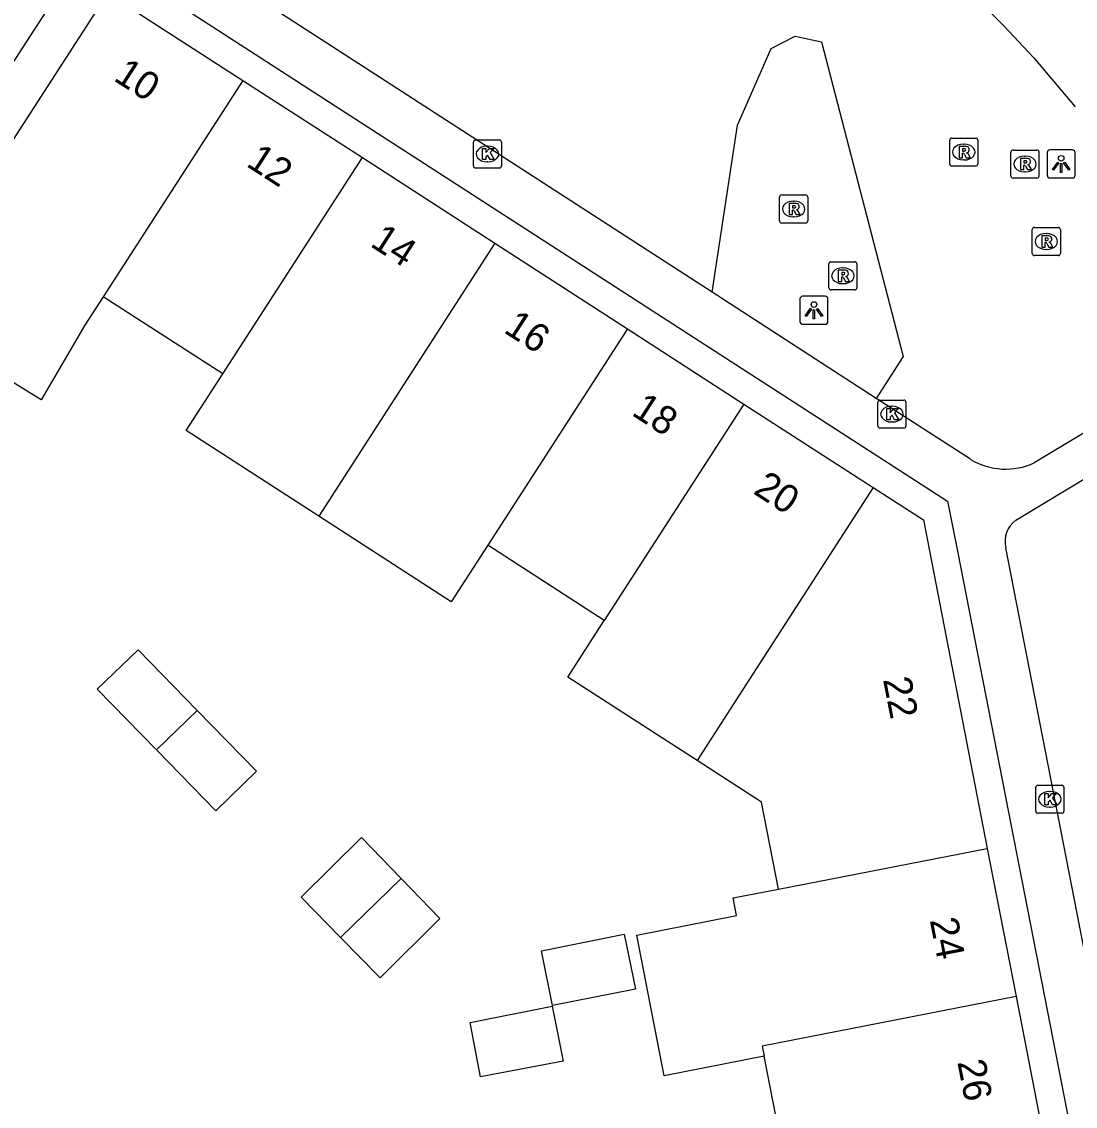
# Model space of a CAD drawing. Extents: x 160379 to 161131, y 383940 to 384849.
# Drawn here: x 160708.69 to 160746.23, y 384538.22 to 384576.85 of the extents above; entities that cross this region are included whole.
import ezdxf

# ---------------------------------------------------------------- set-up
doc = ezdxf.new("R2010")
doc.units = 0
for name, color, linetype in [('IMGEO_Groenvoorziening', 7, 'Continuous'), ('IMGEO_Kolk', 7, 'Continuous'), ('IMGEO_Lichtpunt', 7, 'Continuous'), ('IMGEO_Pand', 7, 'Continuous'), ('IMGEO_Pand_nummerreeks', 7, 'Continuous'), ('IMGEO_Rioolput', 7, 'Continuous'), ('IMGEO_Voetgangersgebied_open', 7, 'Continuous')]:
    doc.layers.add(name, color=color, linetype=linetype)

msp = doc.modelspace()

# ---------------------------------------------------------------- linework, layer by layer
at = {"layer": 'IMGEO_Groenvoorziening'}
msp.add_lwpolyline([(160733.288, 384567.211), (160734.189, 384573.163), (160735.387, 384575.893), (160736.248, 384576.336), (160737.187, 384576.131), (160740.096, 384564.929), (160739.132, 384563.434)], dxfattribs=at)
at = {"layer": 'IMGEO_Kolk'}
for p, q in [((160724.782, 384571.71), (160724.782, 384572.562)), ((160724.857, 384572.636), (160725.709, 384572.636)), ((160725.783, 384572.562), (160725.783, 384571.71)), ((160725.27, 384572.416), (160725.295, 384572.416)), ((160725.293, 384571.856), (160725.268, 384571.856)), ((160725.709, 384571.636), (160724.857, 384571.636)), ((160739.192, 384562.448), (160739.192, 384563.3)), ((160739.267, 384563.374), (160740.119, 384563.374)), ((160740.193, 384563.3), (160740.193, 384562.448)), ((160739.68, 384563.154), (160739.705, 384563.154)), ((160739.703, 384562.594), (160739.678, 384562.594)), ((160740.119, 384562.374), (160739.267, 384562.374)), ((160744.819, 384548.732), (160744.819, 384549.584)), ((160744.894, 384549.658), (160745.746, 384549.658)), ((160745.307, 384549.438), (160745.332, 384549.438)), ((160745.82, 384549.584), (160745.82, 384548.732)), ((160745.746, 384548.658), (160744.894, 384548.658)), ((160745.33, 384548.878), (160745.305, 384548.878))]:
    msp.add_line(p, q, dxfattribs=at)
for points in [[(160724.782, 384571.71), (160724.782, 384572.562)], [(160724.857, 384572.636), (160725.709, 384572.636)], [(160725.783, 384572.562), (160725.783, 384571.71)], [(160725.103, 384572.336), (160725.226, 384572.336), (160725.226, 384572.185), (160725.356, 384572.336), (160725.52, 384572.336), (160725.374, 384572.185), (160725.527, 384571.936), (160725.375, 384571.936), (160725.29, 384572.1), (160725.226, 384572.033), (160725.226, 384571.936), (160725.103, 384571.936), (160725.103, 384572.336)], [(160725.709, 384571.636), (160724.857, 384571.636)], [(160739.192, 384562.448), (160739.192, 384563.3)], [(160739.267, 384563.374), (160740.119, 384563.374)], [(160740.193, 384563.3), (160740.193, 384562.448)], [(160739.513, 384563.074), (160739.636, 384563.074), (160739.636, 384562.923), (160739.766, 384563.074), (160739.93, 384563.074), (160739.784, 384562.923), (160739.937, 384562.674), (160739.785, 384562.674), (160739.7, 384562.838), (160739.636, 384562.771), (160739.636, 384562.674), (160739.513, 384562.674), (160739.513, 384563.074)], [(160740.119, 384562.374), (160739.267, 384562.374)], [(160744.819, 384548.732), (160744.819, 384549.584)], [(160744.894, 384549.658), (160745.746, 384549.658)], [(160745.14, 384549.358), (160745.263, 384549.358), (160745.263, 384549.207), (160745.393, 384549.358), (160745.557, 384549.358), (160745.411, 384549.207), (160745.564, 384548.958), (160745.412, 384548.958), (160745.327, 384549.122), (160745.263, 384549.055), (160745.263, 384548.958), (160745.14, 384548.958), (160745.14, 384549.358)], [(160745.82, 384549.584), (160745.82, 384548.732)], [(160745.746, 384548.658), (160744.894, 384548.658)]]:
    msp.add_lwpolyline(points, dxfattribs=at)
for centre, start, end in [((160724.859, 384572.56), 91.552, 178.448), ((160724.859, 384572.56), 91.552, 178.448), ((160725.707, 384572.56), 1.552, 88.448), ((160725.707, 384572.56), 1.552, 88.448), ((160724.859, 384571.712), 181.552, 268.448), ((160724.859, 384571.712), 181.552, 268.448), ((160725.707, 384571.712), 271.552, 358.448), ((160725.707, 384571.712), 271.552, 358.448), ((160739.269, 384563.298), 91.552, 178.448), ((160739.269, 384563.298), 91.552, 178.448), ((160740.117, 384563.298), 1.552, 88.448), ((160740.117, 384563.298), 1.552, 88.448), ((160739.269, 384562.45), 181.552, 268.448), ((160739.269, 384562.45), 181.552, 268.448), ((160740.117, 384562.45), 271.552, 358.448), ((160740.117, 384562.45), 271.552, 358.448), ((160744.896, 384549.582), 91.552, 178.448), ((160744.896, 384549.582), 91.552, 178.448), ((160745.744, 384549.582), 1.552, 88.448), ((160745.744, 384549.582), 1.552, 88.448), ((160744.896, 384548.734), 181.552, 268.448), ((160744.896, 384548.734), 181.552, 268.448), ((160745.744, 384548.734), 271.552, 358.448), ((160745.744, 384548.734), 271.552, 358.448)]:
    msp.add_arc(centre, 0.0765, start, end, dxfattribs=at)
for centre, major_axis, ratio, start_param, end_param in [((160725.269, 384572.136), (-0.387, 0.002), 0.722429, 4.712389, 7.853982), ((160725.294, 384572.136), (-0.39, 0.002), 0.717154, 1.570796, 4.712389), ((160739.679, 384562.874), (-0.387, 0.002), 0.722429, 4.712389, 7.853982), ((160739.704, 384562.874), (-0.39, 0.002), 0.717154, 1.570796, 4.712389), ((160745.306, 384549.158), (-0.387, 0.002), 0.722429, 4.712389, 7.853982), ((160745.331, 384549.158), (-0.39, 0.002), 0.717154, 1.570796, 4.712389)]:
    msp.add_ellipse(centre, major_axis=major_axis, ratio=ratio, start_param=start_param, end_param=end_param, dxfattribs=at)
at = {"layer": 'IMGEO_Lichtpunt'}
for p, q in [((160745.225, 384572.186), (160745.225, 384571.379)), ((160745.225, 384572.186), (160745.225, 384571.379)), ((160746.127, 384572.281), (160745.319, 384572.281)), ((160746.127, 384572.281), (160745.319, 384572.281)), ((160746.221, 384571.379), (160746.221, 384572.186)), ((160746.221, 384571.379), (160746.221, 384572.186)), ((160745.319, 384571.285), (160746.127, 384571.285)), ((160745.319, 384571.285), (160746.127, 384571.285)), ((160737.318, 384567.072), (160736.51, 384567.072)), ((160737.318, 384567.072), (160736.51, 384567.072)), ((160736.416, 384566.977), (160736.416, 384566.17)), ((160736.416, 384566.977), (160736.416, 384566.17)), ((160737.412, 384566.17), (160737.412, 384566.977)), ((160737.412, 384566.17), (160737.412, 384566.977)), ((160736.51, 384566.076), (160737.318, 384566.076)), ((160736.51, 384566.076), (160737.318, 384566.076))]:
    msp.add_line(p, q, dxfattribs=at)
for points in [[(160745.599, 384571.85), (160745.638, 384571.822), (160745.45, 384571.56), (160745.412, 384571.587), (160745.599, 384571.85)], [(160745.701, 384571.802), (160745.748, 384571.802), (160745.748, 384571.48), (160745.701, 384571.48), (160745.701, 384571.802)], [(160745.811, 384571.822), (160745.849, 384571.849), (160746.036, 384571.587), (160745.997, 384571.559), (160745.811, 384571.822)], [(160736.79, 384566.641), (160736.829, 384566.613), (160736.641, 384566.351), (160736.603, 384566.378), (160736.79, 384566.641)], [(160736.892, 384566.593), (160736.939, 384566.593), (160736.939, 384566.271), (160736.892, 384566.271), (160736.892, 384566.593)], [(160737.002, 384566.613), (160737.04, 384566.64), (160737.227, 384566.378), (160737.188, 384566.35), (160737.002, 384566.613)]]:
    msp.add_lwpolyline(points, dxfattribs=at)
for centre in [(160745.724, 384571.984), (160736.915, 384566.775)]:
    msp.add_circle(centre, 0.0994, dxfattribs=at)
for centre, start, end in [((160745.319, 384572.186), 90, 180), ((160745.319, 384572.186), 90, 180), ((160746.127, 384572.186), 0, 90), ((160746.127, 384572.186), 0, 90), ((160745.319, 384571.379), 180, 270), ((160745.319, 384571.379), 180, 270), ((160746.127, 384571.379), 270, 0), ((160746.127, 384571.379), 270, 360), ((160736.51, 384566.977), 90, 180), ((160736.51, 384566.977), 90, 180), ((160737.318, 384566.977), 0, 90), ((160737.318, 384566.977), 0, 90), ((160736.51, 384566.17), 180, 270), ((160736.51, 384566.17), 180, 270), ((160737.318, 384566.17), 270, 0), ((160737.318, 384566.17), 270, 360)]:
    msp.add_arc(centre, 0.0946, start, end, dxfattribs=at)
at = {"layer": 'IMGEO_Pand'}
for points in [[(160706.03, 384581.538), (160710.479, 384578.651), (160705.488, 384570.959), (160701.041, 384573.844)], [(160711.594, 384567.052), (160710.943, 384566.044), (160709.378, 384563.379), (160704.454, 384566.424), (160706.129, 384569.152), (160706.762, 384570.133), (160711.753, 384577.864), (160716.569, 384574.755)], [(160716.569, 384574.755), (160711.594, 384567.052)], [(160716.569, 384574.755), (160720.827, 384572.007)], [(160715.854, 384564.303), (160720.827, 384572.007)], [(160720.827, 384572.007), (160725.549, 384568.959)], [(160725.549, 384568.959), (160719.274, 384559.238)], [(160725.549, 384568.959), (160730.27, 384565.911)], [(160715.854, 384564.303), (160711.594, 384567.052)], [(160730.27, 384565.911), (160725.297, 384558.207)], [(160730.27, 384565.911), (160734.42, 384563.232)], [(160719.274, 384559.238), (160714.552, 384562.286), (160715.854, 384564.303)], [(160734.42, 384563.232), (160729.447, 384555.527)], [(160734.42, 384563.232), (160738.485, 384560.608), (160739.025, 384560.262)], [(160739.025, 384560.262), (160734.143, 384552.697), (160732.75, 384550.539)], [(160739.025, 384560.262), (160740.816, 384559.115), (160743.09, 384547.407)], [(160725.297, 384558.207), (160723.995, 384556.19), (160719.274, 384559.238)], [(160729.447, 384555.527), (160725.297, 384558.207)], [(160732.75, 384550.539), (160728.146, 384553.511), (160729.447, 384555.527)], [(160713.492, 384550.913), (160711.382, 384553.074), (160712.841, 384554.479), (160714.939, 384552.325)], [(160714.939, 384552.325), (160717.052, 384550.154), (160715.601, 384548.751), (160713.492, 384550.913)], [(160713.492, 384550.913), (160714.939, 384552.325)], [(160735.652, 384545.961), (160735.052, 384549.053), (160732.75, 384550.539)], [(160720.053, 384544.236), (160718.646, 384545.677), (160720.79, 384547.795), (160722.204, 384546.336)], [(160735.652, 384545.961), (160743.09, 384547.407)], [(160743.09, 384547.407), (160744.114, 384542.14)], [(160722.204, 384546.336), (160723.587, 384544.91), (160721.46, 384542.795), (160720.053, 384544.236)], [(160720.053, 384544.236), (160722.204, 384546.336)], [(160735.137, 384540.006), (160731.584, 384539.31), (160730.602, 384544.321), (160734.155, 384545.017), (160734.032, 384545.646), (160735.652, 384545.961)], [(160730.158, 384544.355), (160730.553, 384542.39), (160727.604, 384541.809), (160727.213, 384543.763), (160730.158, 384544.355)], [(160744.114, 384542.14), (160735.066, 384540.368), (160735.137, 384540.006)], [(160744.114, 384542.14), (160745.139, 384536.861)], [(160727.589, 384541.791), (160727.986, 384539.834), (160725.033, 384539.272), (160724.665, 384541.211), (160727.589, 384541.791)], [(160736.1, 384535.09), (160735.137, 384540.006)]]:
    msp.add_lwpolyline(points, dxfattribs=at)
at = {"layer": 'IMGEO_Rioolput'}
for p, q in [((160741.752, 384571.779), (160741.752, 384572.631)), ((160741.827, 384572.705), (160742.679, 384572.705)), ((160742.24, 384572.485), (160742.265, 384572.485)), ((160742.753, 384572.631), (160742.753, 384571.779)), ((160743.932, 384571.353), (160743.932, 384572.205)), ((160744.007, 384572.279), (160744.859, 384572.279)), ((160744.933, 384572.205), (160744.933, 384571.353)), ((160742.679, 384571.705), (160741.827, 384571.705)), ((160742.263, 384571.925), (160742.238, 384571.925)), ((160744.42, 384572.059), (160744.445, 384572.059)), ((160744.443, 384571.499), (160744.418, 384571.499)), ((160744.859, 384571.279), (160744.007, 384571.279)), ((160735.692, 384569.751), (160735.692, 384570.603)), ((160735.767, 384570.677), (160736.619, 384570.677)), ((160736.693, 384570.603), (160736.693, 384569.751)), ((160736.18, 384570.457), (160736.205, 384570.457)), ((160736.203, 384569.897), (160736.178, 384569.897)), ((160736.619, 384569.677), (160735.767, 384569.677)), ((160744.695, 384568.595), (160744.695, 384569.447)), ((160744.77, 384569.521), (160745.622, 384569.521)), ((160745.696, 384569.447), (160745.696, 384568.595)), ((160745.183, 384569.301), (160745.208, 384569.301)), ((160745.206, 384568.741), (160745.181, 384568.741)), ((160737.446, 384567.373), (160737.446, 384568.225)), ((160737.521, 384568.299), (160738.373, 384568.299)), ((160738.447, 384568.225), (160738.447, 384567.373)), ((160745.622, 384568.521), (160744.77, 384568.521)), ((160737.934, 384568.079), (160737.959, 384568.079)), ((160737.957, 384567.519), (160737.932, 384567.519)), ((160738.373, 384567.299), (160737.521, 384567.299))]:
    msp.add_line(p, q, dxfattribs=at)
for points in [[(160741.752, 384571.779), (160741.752, 384572.631)], [(160741.827, 384572.705), (160742.679, 384572.705)], [(160742.753, 384572.631), (160742.753, 384571.779)], [(160742.341, 384572.403), (160742.089, 384572.405), (160742.089, 384572.005)], [(160742.089, 384572.005), (160742.213, 384572.005), (160742.213, 384572.167), (160742.224, 384572.167)], [(160742.267, 384572.324), (160742.213, 384572.324), (160742.213, 384572.243)], [(160742.213, 384572.243), (160742.265, 384572.243)], [(160742.271, 384572.138), (160742.342, 384572.005), (160742.482, 384572.005), (160742.417, 384572.131)], [(160743.932, 384571.353), (160743.932, 384572.205)], [(160744.007, 384572.279), (160744.859, 384572.279)], [(160744.933, 384572.205), (160744.933, 384571.353)], [(160742.679, 384571.705), (160741.827, 384571.705)], [(160744.521, 384571.977), (160744.269, 384571.979), (160744.269, 384571.579)], [(160744.269, 384571.579), (160744.393, 384571.579), (160744.393, 384571.741), (160744.404, 384571.741)], [(160744.447, 384571.898), (160744.393, 384571.898), (160744.393, 384571.817)], [(160744.393, 384571.817), (160744.445, 384571.817)], [(160744.451, 384571.712), (160744.522, 384571.579), (160744.662, 384571.579), (160744.597, 384571.705)], [(160744.859, 384571.279), (160744.007, 384571.279)], [(160735.692, 384569.751), (160735.692, 384570.603)], [(160735.767, 384570.677), (160736.619, 384570.677)], [(160736.693, 384570.603), (160736.693, 384569.751)], [(160736.281, 384570.375), (160736.029, 384570.377), (160736.029, 384569.977)], [(160736.029, 384569.977), (160736.153, 384569.977), (160736.153, 384570.139), (160736.164, 384570.139)], [(160736.207, 384570.296), (160736.153, 384570.296), (160736.153, 384570.215)], [(160736.153, 384570.215), (160736.205, 384570.215)], [(160736.211, 384570.11), (160736.282, 384569.977), (160736.422, 384569.977), (160736.357, 384570.103)], [(160736.619, 384569.677), (160735.767, 384569.677)], [(160744.695, 384568.595), (160744.695, 384569.447)], [(160744.77, 384569.521), (160745.622, 384569.521)], [(160745.696, 384569.447), (160745.696, 384568.595)], [(160745.284, 384569.219), (160745.032, 384569.221), (160745.032, 384568.821)], [(160745.032, 384568.821), (160745.156, 384568.821), (160745.156, 384568.983), (160745.167, 384568.983)], [(160745.21, 384569.14), (160745.156, 384569.14), (160745.156, 384569.059)], [(160745.156, 384569.059), (160745.208, 384569.059)], [(160745.214, 384568.954), (160745.285, 384568.821), (160745.425, 384568.821), (160745.36, 384568.947)], [(160737.446, 384567.373), (160737.446, 384568.225)], [(160737.521, 384568.299), (160738.373, 384568.299)], [(160738.447, 384568.225), (160738.447, 384567.373)], [(160745.622, 384568.521), (160744.77, 384568.521)], [(160738.035, 384567.997), (160737.783, 384567.999), (160737.783, 384567.599)], [(160737.961, 384567.918), (160737.907, 384567.918), (160737.907, 384567.837)], [(160737.907, 384567.837), (160737.959, 384567.837)], [(160737.783, 384567.599), (160737.907, 384567.599), (160737.907, 384567.761), (160737.918, 384567.761)], [(160737.965, 384567.732), (160738.036, 384567.599), (160738.176, 384567.599), (160738.111, 384567.725)], [(160738.373, 384567.299), (160737.521, 384567.299)]]:
    msp.add_lwpolyline(points, dxfattribs=at)
for centre, radius, start, end in [((160741.829, 384572.629), 0.0765, 91.552, 178.448), ((160741.829, 384572.629), 0.0765, 91.552, 178.448), ((160742.677, 384572.629), 0.0765, 1.552, 88.448), ((160742.677, 384572.629), 0.0765, 1.552, 88.448), ((160742.223, 384572.114), 0.0533, 26.0293, 88.6989), ((160742.249, 384572.432), 0.19, 274.7715, 282.9687), ((160742.273, 384572.228), 0.0964, 77.0061, 93.1865), ((160742.287, 384572.285), 0.0378, 276.6634, 79.6772), ((160742.34, 384572.293), 0.109, 350.3612, 89.416), ((160742.338, 384572.293), 0.112, 277.5842, 350.9817), ((160742.322, 384572.078), 0.108, 29.5134, 73.7905), ((160744.009, 384572.203), 0.0765, 91.552, 178.448), ((160744.009, 384572.203), 0.0765, 91.552, 178.448), ((160744.857, 384572.203), 0.0765, 1.552, 88.448), ((160744.857, 384572.203), 0.0765, 1.552, 88.448), ((160741.829, 384571.781), 0.0765, 181.552, 268.448), ((160741.829, 384571.781), 0.0765, 181.552, 268.448), ((160742.677, 384571.781), 0.0765, 271.552, 358.448), ((160742.677, 384571.781), 0.0765, 271.552, 358.448), ((160744.403, 384571.688), 0.0533, 26.0293, 88.6989), ((160744.429, 384572.006), 0.19, 274.7715, 282.9687), ((160744.453, 384571.802), 0.0964, 77.0061, 93.1865), ((160744.467, 384571.859), 0.0378, 276.6634, 79.6772), ((160744.52, 384571.867), 0.109, 350.3612, 89.416), ((160744.518, 384571.867), 0.112, 277.5842, 350.9817), ((160744.502, 384571.652), 0.108, 29.5134, 73.7905), ((160744.009, 384571.355), 0.0765, 181.552, 268.448), ((160744.009, 384571.355), 0.0765, 181.552, 268.448), ((160744.857, 384571.355), 0.0765, 271.552, 358.448), ((160744.857, 384571.355), 0.0765, 271.552, 358.448), ((160735.769, 384570.601), 0.0765, 91.552, 178.448), ((160735.769, 384570.601), 0.0765, 91.552, 178.448), ((160736.617, 384570.601), 0.0765, 1.552, 88.448), ((160736.617, 384570.601), 0.0765, 1.552, 88.448), ((160736.163, 384570.086), 0.0533, 26.0293, 88.6989), ((160736.189, 384570.404), 0.19, 274.7715, 282.9687), ((160736.213, 384570.2), 0.0964, 77.0061, 93.1865), ((160736.227, 384570.257), 0.0378, 276.6634, 79.6772), ((160736.28, 384570.265), 0.109, 350.3612, 89.416), ((160736.278, 384570.265), 0.112, 277.5842, 350.9817), ((160736.262, 384570.05), 0.108, 29.5134, 73.7905), ((160735.769, 384569.753), 0.0765, 181.552, 268.448), ((160735.769, 384569.753), 0.0765, 181.552, 268.448), ((160736.617, 384569.753), 0.0765, 271.552, 358.448), ((160736.617, 384569.753), 0.0765, 271.552, 358.448), ((160744.772, 384569.445), 0.0765, 91.552, 178.448), ((160744.772, 384569.445), 0.0765, 91.552, 178.448), ((160745.62, 384569.445), 0.0765, 1.552, 88.448), ((160745.62, 384569.445), 0.0765, 1.552, 88.448), ((160745.166, 384568.93), 0.0533, 26.0293, 88.6989), ((160745.192, 384569.248), 0.19, 274.7715, 282.9687), ((160745.216, 384569.044), 0.0964, 77.0061, 93.1865), ((160745.23, 384569.101), 0.0378, 276.6634, 79.6772), ((160745.283, 384569.109), 0.109, 350.3612, 89.416), ((160745.281, 384569.109), 0.112, 277.5842, 350.9817), ((160745.265, 384568.894), 0.108, 29.5134, 73.7905), ((160744.772, 384568.597), 0.0765, 181.552, 268.448), ((160744.772, 384568.597), 0.0765, 181.552, 268.448), ((160745.62, 384568.597), 0.0765, 271.552, 358.448), ((160745.62, 384568.597), 0.0765, 271.552, 358.448), ((160737.523, 384568.223), 0.0765, 91.552, 178.448), ((160737.523, 384568.223), 0.0765, 91.552, 178.448), ((160738.371, 384568.223), 0.0765, 1.552, 88.448), ((160738.371, 384568.223), 0.0765, 1.552, 88.448), ((160737.943, 384568.026), 0.19, 274.7715, 282.9687), ((160737.967, 384567.822), 0.0964, 77.0061, 93.1865), ((160737.981, 384567.879), 0.0378, 276.6634, 79.6772), ((160738.034, 384567.887), 0.109, 350.3612, 89.416), ((160738.032, 384567.887), 0.112, 277.5842, 350.9817), ((160737.917, 384567.708), 0.0533, 26.0293, 88.6989), ((160738.016, 384567.672), 0.108, 29.5134, 73.7905), ((160737.523, 384567.375), 0.0765, 181.552, 268.448), ((160737.523, 384567.375), 0.0765, 181.552, 268.448), ((160738.371, 384567.375), 0.0765, 271.552, 358.448), ((160738.371, 384567.375), 0.0765, 271.552, 358.448)]:
    msp.add_arc(centre, radius, start, end, dxfattribs=at)
for centre, major_axis, ratio, start_param, end_param in [((160742.239, 384572.205), (-0.387, 0.002), 0.722429, 4.712389, 7.853982), ((160742.264, 384572.205), (-0.39, 0.002), 0.717154, 1.570796, 4.712389), ((160744.419, 384571.779), (-0.387, 0.002), 0.722429, 4.712389, 7.853982), ((160744.444, 384571.779), (-0.39, 0.002), 0.717154, 1.570796, 4.712389), ((160736.179, 384570.177), (-0.387, 0.002), 0.722429, 4.712389, 7.853982), ((160736.204, 384570.177), (-0.39, 0.002), 0.717154, 1.570796, 4.712389), ((160745.182, 384569.021), (-0.387, 0.002), 0.722429, 4.712389, 7.853982), ((160745.207, 384569.021), (-0.39, 0.002), 0.717154, 1.570796, 4.712389), ((160737.933, 384567.799), (-0.387, 0.002), 0.722429, 4.712389, 7.853982), ((160737.958, 384567.799), (-0.39, 0.002), 0.717154, 1.570796, 4.712389)]:
    msp.add_ellipse(centre, major_axis=major_axis, ratio=ratio, start_param=start_param, end_param=end_param, dxfattribs=at)
at = {"layer": 'IMGEO_Voetgangersgebied_open'}
for points in [[(160670.645, 384605.594), (160678.608, 384600.475), (160690.284, 384592.968), (160711.06, 384579.547), (160712.316, 384578.736), (160741.675, 384559.771), (160742.043, 384557.929), (160749.399, 384520.262)], [(160725.963, 384594.603), (160743.669, 384576.716), (160744.754, 384575.566), (160746.227, 384573.82)], [(160733.288, 384567.211), (160697.299, 384590.465)], [(160739.132, 384563.434), (160733.288, 384567.211)], [(160742.491, 384561.264), (160739.132, 384563.434)], [(160748.032, 384563.097), (160744.766, 384561.138)], [(160744.107, 384559.094), (160747.692, 384561.262)], [(160750.334, 384524.403), (160743.748, 384558.114)]]:
    msp.add_lwpolyline(points, dxfattribs=at)
for centre, radius, start, end in [((160743.748, 384563.359), 2.444, 239.0413, 294.6186), ((160744.656, 384558.337), 0.935, 125.9434, 193.8184)]:
    msp.add_arc(centre, radius, start, end, dxfattribs=at)

# ---------------------------------------------------------------- texts
at = {"layer": 'IMGEO_Pand_nummerreeks'}
for s, rotation, p in [('10', 327.1581, (160711.925, 384574.778)), ('12', 327.1581, (160716.65, 384571.728)), ('14', 327.1581, (160721.068, 384568.876)), ('16', 327.1581, (160725.824, 384565.806)), ('18', 327.1581, (160730.38, 384562.864)), ('20', 327.1581, (160734.713, 384560.068)), ('22', 280.9948, (160739.374, 384553.427)), ('24', 280.9948, (160741.039, 384544.857)), ('26', 280.9948, (160742.021, 384539.804))]:
    msp.add_text(s, height=1, rotation=rotation, dxfattribs=at).set_placement(p)

doc.saveas('drawing.dxf')
